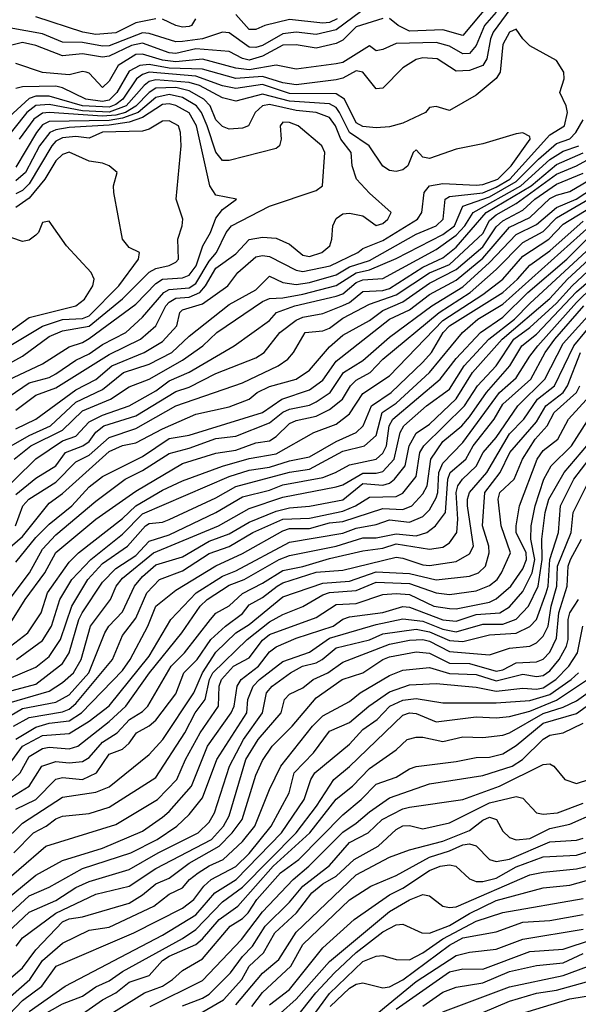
# Model space of a CAD drawing. Header units: metres. Extents: x -51132 to -49532, y -231222 to -229437.
# Tile 439 of 656: x -50240 to -50198, y -230481 to -230407. Entities that reach past the tile are written whole.
import ezdxf

# ---------------------------------------------------------------- set-up
doc = ezdxf.new("R2010")
doc.units = ezdxf.units.M
for name, color, linetype in [('CONTOUR_HALF', 8, 'Continuous'), ('CONTOUR_INDEX', 1, 'Continuous'), ('CONTOUR_INTER', 3, 'Continuous')]:
    doc.layers.add(name, color=color, linetype=linetype)

msp = doc.modelspace()

# ---------------------------------------------------------------- linework, layer by layer
at = {"layer": 'CONTOUR_HALF'}
for points, elevation in [([(-50214.08, -230406.233), (-50216.58, -230408.084), (-50218.08, -230408.422), (-50219.58, -230408.259), (-50220.58, -230408.364), (-50222.08, -230409.257), (-50222.58, -230409.398), (-50223.08, -230409.364), (-50224.58, -230408.29), (-50225.08, -230408.247), (-50226.58, -230408.74), (-50228.08, -230408.947), (-50228.58, -230408.968), (-50230.58, -230408.352), (-50231.08, -230408.303), (-50233.58, -230409.269), (-50234.08, -230409.302), (-50235.58, -230409.028), (-50237.08, -230408.999), (-50238.58, -230408.38), (-50241.08, -230407.915)], 39.5), ([(-50204.58, -230406.739), (-50205.469, -230407.759), (-50206.092, -230409.259), (-50206.58, -230409.848), (-50207.08, -230409.869), (-50208.08, -230409.289), (-50209.08, -230409.031), (-50212.08, -230409.092), (-50213.08, -230409.561), (-50213.58, -230409.66), (-50214.08, -230409.265), (-50216.08, -230410.526), (-50216.58, -230410.633), (-50219.58, -230411.019), (-50221.08, -230410.72), (-50223.08, -230411.071), (-50224.08, -230410.955), (-50226.58, -230410.283), (-50228.58, -230410.485), (-50229.58, -230410.347), (-50231.08, -230409.888), (-50231.58, -230409.933), (-50232.897, -230410.759), (-50233.58, -230411.921), (-50234.08, -230412.397), (-50235.08, -230411.33), (-50235.31, -230411.259), (-50235.58, -230411.192), (-50236.58, -230411.438), (-50238.58, -230411.269), (-50240.58, -230410.605)], 38.5), ([(-50240.92, -230439.259), (-50239.58, -230438.475), (-50237.972, -230437.759), (-50236.08, -230435.991), (-50234.08, -230435.042), (-50232.494, -230433.759), (-50230.58, -230433.137), (-50228.873, -230432.259), (-50227.58, -230431.024), (-50224.58, -230428.651), (-50222.58, -230427.553), (-50221.58, -230426.528), (-50220.58, -230427.017), (-50219.58, -230427.161), (-50218.58, -230427.001), (-50216.58, -230426.426), (-50215.58, -230425.847), (-50214.08, -230425.354), (-50210.58, -230423.387), (-50209.089, -230422.759), (-50208.548, -230422.259), (-50208.422, -230420.759), (-50208.08, -230420.565), (-50205.58, -230420.29), (-50204.58, -230419.872), (-50203.568, -230419.259), (-50200.58, -230415.954), (-50199.469, -230415.259), (-50199.247, -230414.259), (-50199.342, -230413.759), (-50199.832, -230412.759), (-50199.492, -230411.759), (-50199.509, -230411.259), (-50200.08, -230410.368), (-50202.08, -230409.277), (-50202.604, -230408.759), (-50203.08, -230408.03), (-50203.58, -230408.24), (-50204.08, -230409.175), (-50204.296, -230411.259), (-50204.58, -230411.718), (-50206.08, -230412.963), (-50208.08, -230414.124), (-50209.08, -230413.813), (-50209.58, -230413.898), (-50209.888, -230414.259), (-50211.58, -230415.079), (-50212.58, -230415.354), (-50213.58, -230415.423), (-50214.58, -230415.317), (-50215.08, -230415.035), (-50215.952, -230413.259), (-50216.58, -230412.86), (-50220.08, -230412.834), (-50222.08, -230412.179), (-50224.08, -230412.467), (-50225.08, -230412.282), (-50227.08, -230411.541), (-50230.58, -230411.257), (-50231.08, -230411.416), (-50231.525, -230411.759), (-50232.55, -230413.259), (-50233.08, -230413.683), (-50233.58, -230413.865), (-50235.58, -230413.766), (-50238.08, -230413.046), (-50239.08, -230413.055), (-50239.58, -230413.217), (-50241.08, -230414.584)], 37.5), ([(-50240.58, -230436.581), (-50239.08, -230435.449), (-50237.58, -230434.894), (-50233.58, -230432.399), (-50231.229, -230431.259), (-50230.08, -230430.257), (-50229.327, -230428.759), (-50229.08, -230428.493), (-50228.58, -230428.19), (-50227.58, -230428.098), (-50226.793, -230427.759), (-50226.351, -230427.259), (-50225.58, -230425.937), (-50224.08, -230424.867), (-50223.08, -230423.787), (-50222.08, -230423.613), (-50221.08, -230423.691), (-50220.08, -230424.148), (-50219.08, -230424.965), (-50218.58, -230425.057), (-50217.636, -230424.759), (-50217.047, -230424.259), (-50216.894, -230423.759), (-50216.835, -230422.759), (-50216.58, -230422.206), (-50216.08, -230421.861), (-50215.58, -230421.813), (-50214.58, -230422.011), (-50213.58, -230422.728), (-50213.08, -230422.589), (-50212.708, -230422.259), (-50212.464, -230421.759), (-50214.08, -230420.318), (-50215.042, -230419.259), (-50215.384, -230418.259), (-50215.444, -230417.259), (-50216.234, -230416.259), (-50216.634, -230415.259), (-50217.08, -230414.646), (-50218.08, -230414.271), (-50219.58, -230414.129), (-50221.58, -230413.669), (-50222.08, -230413.771), (-50222.631, -230414.259), (-50223.131, -230415.259), (-50223.58, -230415.452), (-50224.58, -230415.515), (-50225.08, -230415.31), (-50225.58, -230414.818), (-50226.009, -230413.759), (-50226.484, -230413.259), (-50227.58, -230412.645), (-50228.58, -230412.386), (-50230.08, -230412.456), (-50230.58, -230412.781), (-50231.58, -230413.802), (-50232.345, -230414.259), (-50233.08, -230414.475), (-50234.08, -230414.557), (-50238.08, -230414.261), (-50238.58, -230414.319), (-50239.213, -230414.759), (-50240.329, -230416.259)], 36.5), ([(-50241.58, -230434.531), (-50238.58, -230433.118), (-50236.58, -230431.835), (-50235.58, -230431.519), (-50235.08, -230431.22), (-50231.58, -230428.641), (-50230.08, -230427.077), (-50229.58, -230426.771), (-50228.08, -230426.65), (-50227.58, -230426.459), (-50227.068, -230425.759), (-50226.571, -230424.259), (-50225.994, -230423.259), (-50225.58, -230422.198), (-50225.08, -230421.538), (-50224.032, -230420.759), (-50225.58, -230420.472), (-50226.035, -230419.759), (-50227.027, -230415.259), (-50227.58, -230414.307), (-50228.58, -230413.738), (-50229.08, -230413.629), (-50229.58, -230413.68), (-50231.08, -230414.649), (-50232.08, -230414.983), (-50233.58, -230415.212), (-50236.58, -230415.388), (-50237.58, -230415.558), (-50238.03, -230415.759), (-50238.795, -230416.759), (-50239.838, -230418.759), (-50240.58, -230419.397)], 35.5), ([(-50242.172, -230443.259), (-50239.08, -230440.218), (-50237.08, -230438.878), (-50236.08, -230438.517), (-50235.08, -230437.447), (-50234.08, -230436.945), (-50232.08, -230436.257), (-50230.08, -230435.131), (-50229.08, -230434.372), (-50227.58, -230433.727), (-50224.218, -230431.759), (-50221.58, -230429.851), (-50221.042, -230429.259), (-50219.678, -230428.759), (-50216.58, -230428.045), (-50216.08, -230427.855), (-50215.08, -230427.009), (-50214.58, -230426.818), (-50213.08, -230426.7), (-50209.08, -230424.546), (-50207.58, -230423.474), (-50206.931, -230422.759), (-50206.307, -230421.759), (-50202.753, -230419.759), (-50200.58, -230417.794), (-50199.58, -230417.175), (-50198.392, -230416.759)], 38.5), ([(-50241.08, -230431.786), (-50238.58, -230430.285), (-50237.08, -230429.789), (-50235.58, -230429.697), (-50235.08, -230429.509), (-50232.865, -230427.259), (-50231.392, -230425.259), (-50231.305, -230424.759), (-50232.08, -230424.388), (-50232.581, -230423.759), (-50233.22, -230420.259), (-50233.248, -230419.759), (-50232.967, -230418.759), (-50233.584, -230418.259), (-50234.08, -230418.06), (-50235.08, -230417.914), (-50236.58, -230417.233), (-50237.08, -230417.408), (-50237.58, -230417.896), (-50238.404, -230419.259), (-50239.58, -230420.691), (-50240.58, -230421.379)], 34.5), ([(-50240.6, -230445.259), (-50240.036, -230443.759), (-50239.6, -230443.259), (-50237.58, -230441.97), (-50236.08, -230440.444), (-50235.08, -230439.94), (-50233.58, -230438.632), (-50231.58, -230437.957), (-50228.58, -230436.257), (-50223.58, -230434.522), (-50220.92, -230433.259), (-50220.189, -230432.759), (-50219.759, -230432.259), (-50218.902, -230430.759), (-50217.58, -230430.644), (-50217.08, -230430.434), (-50216.08, -230429.695), (-50214.08, -230428.627), (-50212.08, -230427.939), (-50209.58, -230426.276), (-50208.08, -230425.651), (-50205.58, -230423.336), (-50205.08, -230422.359), (-50204.58, -230421.943), (-50203.08, -230421.094), (-50200.08, -230418.889), (-50198.58, -230418.256), (-50196.759, -230417.259)], 39.5), ([(-50240.58, -230447.961), (-50239.08, -230446.119), (-50238.08, -230445.126), (-50236.381, -230443.759), (-50235.08, -230442.32), (-50234.08, -230441.541), (-50231.08, -230440.051), (-50229.08, -230438.71), (-50227.58, -230438.454), (-50222.092, -230436.759), (-50220.637, -230435.759), (-50218.58, -230435.057), (-50217.58, -230434.337), (-50216.58, -230432.91), (-50212.571, -230429.759), (-50211.08, -230429.061), (-50209.58, -230427.918), (-50207.58, -230426.829), (-50205.58, -230425.177), (-50203.58, -230422.869), (-50202.08, -230422.15), (-50200.58, -230420.723), (-50200.08, -230420.458), (-50199.08, -230420.189), (-50196.58, -230418.721)], 40.5), ([(-50241.08, -230452.689), (-50239.869, -230450.759), (-50238.396, -230448.759), (-50237.58, -230447.255), (-50234.568, -230444.759), (-50231.58, -230442.655), (-50228.08, -230440.567), (-50225.58, -230439.811), (-50224.08, -230439.568), (-50222.58, -230439.022), (-50221.58, -230438.871), (-50221.08, -230438.561), (-50220.08, -230437.58), (-50219.58, -230437.356), (-50218.08, -230437.039), (-50217.08, -230436.526), (-50216.097, -230435.759), (-50215.504, -230434.759), (-50215.08, -230434.342), (-50214.024, -230433.759), (-50213.075, -230432.759), (-50208.862, -230429.259), (-50206.533, -230427.759), (-50204.58, -230426.026), (-50202.58, -230424.008), (-50201.08, -230423.197), (-50200.08, -230422.174), (-50196.08, -230419.841)], 41.5), ([(-50240.516, -230455.259), (-50238.58, -230453.848), (-50237.907, -230452.759), (-50237.268, -230450.759), (-50236.38, -230449.259), (-50234.956, -230447.759), (-50232.58, -230445.879), (-50231.08, -230444.352), (-50224.58, -230441.56), (-50223.08, -230441.086), (-50221.58, -230440.848), (-50220.08, -230440.37), (-50218.58, -230440.085), (-50216.58, -230438.92), (-50215.08, -230438.264), (-50214.55, -230437.759), (-50213.932, -230436.259), (-50212.466, -230435.259), (-50210.08, -230432.97), (-50209.445, -230432.259), (-50208.55, -230430.759), (-50208.086, -230430.259), (-50204.08, -230427.764), (-50202.983, -230426.759), (-50202.08, -230425.706), (-50200.58, -230424.638), (-50198.08, -230422.419)], 42.5), ([(-50241.459, -230459.759), (-50240.08, -230458.929), (-50237.58, -230458.452), (-50236.58, -230457.902), (-50235.101, -230456.259), (-50233.899, -230453.259), (-50233.593, -230452.759), (-50232.58, -230451.692), (-50231.68, -230449.759), (-50231.08, -230449.039), (-50230.08, -230448.182), (-50228.08, -230447.578), (-50226.08, -230446.386), (-50224.58, -230445.844), (-50223.08, -230444.978), (-50221.08, -230444.139), (-50220.08, -230443.887), (-50218.58, -230443.782), (-50216.08, -230443.304), (-50214.58, -230442.084), (-50213.08, -230442.194), (-50212.58, -230442.051), (-50212.211, -230441.759), (-50211.401, -230440.759), (-50211.113, -230439.259), (-50210.58, -230438.305), (-50209.58, -230437.618), (-50207.58, -230435.741), (-50206.353, -230433.759), (-50204.141, -230431.259), (-50200.58, -230428.205), (-50199.25, -230426.759), (-50195.08, -230422.913)], 44.5), ([(-50241.58, -230457.791), (-50239.08, -230457.111), (-50237.08, -230455.56), (-50236.562, -230454.759), (-50235.854, -230452.259), (-50235.611, -230451.759), (-50234.08, -230449.459), (-50233.08, -230448.456), (-50231.58, -230447.468), (-50230.58, -230446.402), (-50229.08, -230445.925), (-50225.58, -230444.248), (-50223.58, -230443.073), (-50221.58, -230442.584), (-50220.58, -230442.187), (-50217.58, -230441.634), (-50216.617, -230441.259), (-50215.58, -230440.67), (-50213.58, -230440.252), (-50213.08, -230439.795), (-50212.804, -230439.259), (-50212.595, -230437.759), (-50212.341, -230437.259), (-50208.777, -230434.259), (-50207.58, -230432.699), (-50205.768, -230430.759), (-50204.08, -230429.603), (-50202.216, -230427.759), (-50199.291, -230425.259), (-50197.58, -230423.533)], 43.5), ([(-50240.58, -230461.248), (-50239.08, -230460.348), (-50238.08, -230460.04), (-50236.58, -230459.856), (-50235.642, -230459.259), (-50232.58, -230456.081), (-50232.009, -230455.259), (-50230.684, -230452.759), (-50230.082, -230451.259), (-50228.58, -230450.075), (-50225.58, -230448.252), (-50223.58, -230447.332), (-50220.58, -230445.616), (-50220.08, -230445.448), (-50218.58, -230445.436), (-50217.08, -230445.021), (-50216.08, -230444.916), (-50213.08, -230443.938), (-50211.58, -230444.03), (-50210.894, -230443.759), (-50210.08, -230442.86), (-50209.768, -230442.259), (-50209.49, -230440.259), (-50208.58, -230438.931), (-50207.152, -230437.759), (-50206.58, -230437.087), (-50205.314, -230435.259), (-50203.564, -230433.259), (-50202.675, -230431.759), (-50201.58, -230430.876), (-50198.58, -230427.718), (-50197.477, -230426.759)], 45.5), ([(-50244.08, -230467.366), (-50240.249, -230463.759), (-50239.58, -230462.535), (-50238.58, -230461.928), (-50238.08, -230461.839), (-50236.58, -230461.951), (-50235.932, -230461.759), (-50233.58, -230459.917), (-50232.337, -230458.759), (-50230.557, -230456.259), (-50228.13, -230453.259), (-50226.763, -230451.259), (-50226.233, -230450.759), (-50224.58, -230449.685), (-50223.465, -230449.259), (-50220.835, -230447.759), (-50220.08, -230447.461), (-50216.58, -230446.782), (-50214.58, -230446.143), (-50213.58, -230446.157), (-50212.08, -230445.85), (-50210.58, -230445.985), (-50209.792, -230445.759), (-50209.122, -230445.259), (-50208.378, -230444.259), (-50208.213, -230441.759), (-50208.027, -230441.259), (-50206.857, -230440.259), (-50206.317, -230439.259), (-50204.735, -230437.259), (-50204.08, -230436.117), (-50202.005, -230434.259), (-50200.908, -230432.259), (-50200.194, -230431.259), (-50198.011, -230428.759)], 46.5), ([(-50240.58, -230466.477), (-50239.08, -230465.755), (-50237.58, -230464.232), (-50237.08, -230464.117), (-50235.58, -230464.251), (-50234.522, -230463.759), (-50233.58, -230462.367), (-50232.58, -230461.987), (-50232.08, -230461.537), (-50231.519, -230460.759), (-50230.58, -230460.242), (-50230.08, -230459.803), (-50228.58, -230457.845), (-50227.992, -230456.259), (-50226.984, -230455.259), (-50225.964, -230453.759), (-50224.874, -230452.759), (-50223.58, -230451.83), (-50223.08, -230451.163), (-50222.08, -230450.617), (-50220.984, -230449.759), (-50220.58, -230449.52), (-50218.08, -230448.73), (-50216.08, -230448.558), (-50212.08, -230447.605), (-50211.58, -230447.664), (-50210.08, -230448.173), (-50209.58, -230448.211), (-50207.58, -230447.928), (-50206.58, -230447.351), (-50206.298, -230446.759), (-50206.725, -230443.759), (-50206.744, -230443.259), (-50206.588, -230442.759), (-50205.292, -230441.259), (-50203.58, -230438.359), (-50202.523, -230437.259), (-50201.504, -230435.759), (-50200.218, -230434.759), (-50198.781, -230431.759), (-50197.114, -230429.759)], 47.5), ([(-50240.709, -230469.759), (-50239.233, -230468.259), (-50238.304, -230467.759), (-50237.58, -230467.197), (-50237.08, -230467.007), (-50235.08, -230466.813), (-50233.58, -230466.331), (-50230.08, -230464.103), (-50227.907, -230460.759), (-50227.132, -230459.259), (-50226.381, -230458.259), (-50226.054, -230456.759), (-50225.809, -230456.259), (-50223.23, -230453.759), (-50221.58, -230452.432), (-50220.58, -230451.885), (-50219.08, -230451.304), (-50217.58, -230450.422), (-50217.08, -230450.248), (-50215.08, -230450.1), (-50213.58, -230449.465), (-50211.08, -230449.569), (-50209.08, -230450.265), (-50208.08, -230450.394), (-50206.08, -230450.124), (-50205.08, -230449.718), (-50204.527, -230449.259), (-50204.187, -230448.759), (-50203.513, -230447.259), (-50204.212, -230445.259), (-50204.438, -230443.259), (-50204.314, -230442.759), (-50203.237, -230441.759), (-50202.617, -230440.259), (-50201.671, -230438.759), (-50200.77, -230437.759), (-50200.235, -230436.759), (-50198.577, -230435.259), (-50198.316, -230434.759)], 48.5), ([(-50241.08, -230473.087), (-50239.08, -230471.425), (-50237.08, -230470.317), (-50234.08, -230469.403), (-50231.08, -230468.134), (-50229.58, -230467.079), (-50229.08, -230466.667), (-50227.401, -230464.759), (-50226.212, -230461.759), (-50224.44, -230459.259), (-50224.221, -230458.759), (-50223.998, -230457.259), (-50223.682, -230456.759), (-50222.387, -230455.759), (-50221.58, -230454.685), (-50221.08, -230454.322), (-50219.58, -230453.672), (-50216.788, -230452.759), (-50216.08, -230452.249), (-50215.58, -230452.067), (-50213.08, -230451.733), (-50211.58, -230451.297), (-50211.08, -230451.338), (-50208.58, -230452.293), (-50207.58, -230452.399), (-50206.08, -230451.895), (-50204.304, -230451.759), (-50203.58, -230451.326), (-50202.58, -230450.173), (-50201.892, -230448.759), (-50201.693, -230447.759), (-50201.985, -230446.259), (-50201.979, -230445.259), (-50201.667, -230443.759), (-50201.017, -230441.759), (-50200.479, -230440.759), (-50198.954, -230439.259), (-50197.345, -230436.759)], 49.5), ([(-50241.211, -230475.759), (-50239.58, -230474.2), (-50237.58, -230473.339), (-50236.08, -230472.365), (-50235.08, -230471.896), (-50232.08, -230471.016), (-50229.919, -230469.759), (-50226.906, -230468.259), (-50226.08, -230467.452), (-50225.677, -230466.759), (-50224.558, -230463.259), (-50223.513, -230461.259), (-50222.102, -230459.259), (-50221.784, -230457.759), (-50221.369, -230457.259), (-50220, -230456.259), (-50219.095, -230455.759), (-50218.08, -230455.515), (-50217.615, -230455.259), (-50216.58, -230454.38), (-50214.08, -230453.779), (-50213.08, -230453.332), (-50210.58, -230452.98), (-50209.58, -230453.183), (-50208.08, -230453.847), (-50207.08, -230453.921), (-50205.08, -230453.406), (-50203.08, -230453.299), (-50202.08, -230452.793), (-50201.571, -230452.259), (-50200.844, -230450.259), (-50200.702, -230449.759), (-50200.559, -230447.759), (-50199.913, -230445.759), (-50199.766, -230443.759), (-50198.76, -230441.759), (-50197.627, -230440.259)], 50.5), ([(-50241.656, -230479.759), (-50240.08, -230478.381), (-50239.08, -230477.035), (-50237.08, -230474.933), (-50236.58, -230474.691), (-50235.58, -230474.542), (-50232.08, -230473.517), (-50231.08, -230472.901), (-50230.08, -230472.069), (-50229.08, -230471.654), (-50227.58, -230470.531), (-50225.342, -230469.259), (-50224.353, -230468.259), (-50223.626, -230467.259), (-50222.58, -230463.922), (-50222.08, -230462.83), (-50221.371, -230461.759), (-50219.881, -230460.259), (-50218.08, -230458.138), (-50216.116, -230456.759), (-50214.565, -230456.259), (-50213.08, -230455.269), (-50212.58, -230455.073), (-50210.58, -230454.682), (-50209.58, -230454.788), (-50208.08, -230455.539), (-50206.58, -230455.554), (-50204.58, -230456.128), (-50204.08, -230456.03), (-50203.08, -230455.519), (-50201.58, -230455.45), (-50201.08, -230455.25), (-50200.58, -230454.704), (-50200.08, -230453.678), (-50199.892, -230451.759), (-50199.271, -230449.759), (-50199.188, -230448.259), (-50199.03, -230447.759), (-50198.195, -230446.259)], 51.5), ([(-50241.08, -230481.875), (-50240.08, -230480.818), (-50238.617, -230479.759), (-50237.537, -230478.259), (-50231.721, -230475.759), (-50228.08, -230473.894), (-50227.224, -230473.259), (-50226.478, -230472.259), (-50225.943, -230471.759), (-50224.08, -230470.787), (-50223.08, -230469.814), (-50221.439, -230467.759), (-50220.094, -230465.259), (-50219.709, -230463.759), (-50218.271, -230462.259), (-50217.08, -230460.63), (-50215.58, -230459.976), (-50214.139, -230458.759), (-50212.58, -230457.681), (-50211.08, -230457.175), (-50209.08, -230457.06), (-50206.08, -230457.351), (-50204.58, -230457.632), (-50202.58, -230457.404), (-50201.58, -230457.48), (-50201.08, -230457.393), (-50200.114, -230456.759), (-50199.135, -230455.759), (-50198.507, -230454.759), (-50198.091, -230452.759)], 52.5), ([(-50238.58, -230481.915), (-50237.08, -230481.08), (-50235.58, -230480.486), (-50234.58, -230479.795), (-50233.58, -230479.34), (-50232.58, -230478.64), (-50228.08, -230476.175), (-50227.08, -230475.509), (-50225.08, -230473.421), (-50223.58, -230472.321), (-50219.575, -230468.259), (-50218.041, -230466.259), (-50216.746, -230464.259), (-50215.58, -230463.287), (-50211.58, -230459.442), (-50211.08, -230459.266), (-50210.58, -230459.316), (-50209.08, -230459.925), (-50206.08, -230459.563), (-50204.58, -230459.649), (-50203.58, -230459.541), (-50202.08, -230459.132), (-50200.08, -230458.304), (-50197.747, -230456.759)], 53.5), ([(-50234.965, -230482.759), (-50230.934, -230480.259), (-50229.58, -230479.745), (-50228.825, -230479.259), (-50228.08, -230478.566), (-50226.58, -230477.699), (-50224.508, -230475.259), (-50223.58, -230474.673), (-50223.16, -230474.259), (-50222.519, -230473.259), (-50220.753, -230471.259), (-50219.38, -230470.259), (-50216.08, -230466.911), (-50214.705, -230465.759), (-50213.58, -230464.618), (-50212.08, -230464.096), (-50211.08, -230463.456), (-50210.58, -230463.284), (-50207.58, -230462.916), (-50206.08, -230462.6), (-50205.08, -230462.584), (-50204.08, -230462.325), (-50203.08, -230461.706), (-50201.08, -230460.044), (-50198.58, -230459.308), (-50196.58, -230457.863)], 54.5), ([(-50228.08, -230481.23), (-50226.58, -230480.651), (-50226.08, -230480.336), (-50224.482, -230478.759), (-50223.58, -230477.526), (-50222.83, -230476.759), (-50221.898, -230475.259), (-50220.08, -230473.449), (-50219.083, -230472.259), (-50217.08, -230470.708), (-50215.58, -230468.978), (-50214.189, -230468.259), (-50213.119, -230467.259), (-50211.58, -230466.464), (-50211.08, -230466.335), (-50207.08, -230465.764), (-50204.339, -230464.759), (-50201.08, -230463.133), (-50200.58, -230463.088), (-50200.274, -230463.259), (-50199.456, -230464.259), (-50198.58, -230464.568), (-50197.58, -230464.245)], 55.5), ([(-50224.08, -230481.154), (-50222.08, -230478.768), (-50220.86, -230477.759), (-50219.58, -230475.71), (-50215.08, -230471.406), (-50212.58, -230470.068), (-50211.08, -230469.537), (-50208.58, -230468.882), (-50206.58, -230468.07), (-50205.58, -230467.307), (-50205.08, -230467.081), (-50204.571, -230467.259), (-50204.08, -230468.122), (-50203.58, -230468.593), (-50203.08, -230468.788), (-50202.08, -230468.672), (-50200.58, -230467.929), (-50199.08, -230467.614), (-50197.143, -230466.759)], 56.5), ([(-50221.58, -230481.136), (-50220.08, -230479.996), (-50217.58, -230476.885), (-50215.221, -230474.759), (-50212.58, -230472.897), (-50211.58, -230472.405), (-50209.58, -230471.079), (-50208.791, -230470.759), (-50208.08, -230470.653), (-50207.608, -230470.759), (-50206.58, -230471.712), (-50206.08, -230471.894), (-50205.58, -230471.911), (-50204.58, -230471.644), (-50203.08, -230470.798), (-50201.08, -230470.057), (-50198.58, -230469.94), (-50196.08, -230469.163)], 57.5), ([(-50220.092, -230482.759), (-50218.104, -230480.259), (-50216.71, -230478.759), (-50215.08, -230477.222), (-50213.08, -230475.686), (-50212.08, -230475.14), (-50211.58, -230475.089), (-50210.168, -230475.759), (-50209.58, -230475.775), (-50208.08, -230475.201), (-50206.58, -230474.297), (-50204.58, -230473.315), (-50201.08, -230472.373), (-50199.08, -230472.178), (-50196.58, -230471.484)], 58.5), ([(-50217.024, -230481.259), (-50215.58, -230479.903), (-50215.08, -230479.598), (-50214.58, -230479.495), (-50213.08, -230479.88), (-50212.58, -230479.807), (-50211.58, -230479.268), (-50208.08, -230476.668), (-50207.08, -230476.122), (-50204.58, -230475.668), (-50202.58, -230474.963), (-50200.58, -230474.829), (-50198.08, -230474.381)], 59.5), ([(-50212.08, -230481.48), (-50208.08, -230478.68), (-50207.08, -230478.44), (-50205.58, -230478.463), (-50202.08, -230477.155), (-50199.58, -230476.982), (-50197.37, -230476.259)], 60.5), ([(-50208.58, -230481.66), (-50203.58, -230479.805), (-50199.58, -230478.947), (-50197.08, -230478.02)], 61.5), ([(-50203.58, -230482.06), (-50199.08, -230480.694), (-50197.08, -230480.38)], 62.5)]:
    msp.add_lwpolyline(points, dxfattribs=dict(at, elevation=elevation))
at = {"layer": 'CONTOUR_INDEX'}
for points, elevation in [([(-50216.494, -230407.259), (-50217.08, -230407.519), (-50217.58, -230407.574), (-50220.08, -230407.307), (-50221.928, -230407.759), (-50222.58, -230408.049), (-50223.08, -230408.045), (-50224.08, -230406.932)], 40), ([(-50230.08, -230407.25), (-50231.58, -230407.542), (-50233.08, -230408.296), (-50234.58, -230408.432), (-50235.562, -230408.259), (-50239.08, -230407.105)], 40), ([(-50227.101, -230407.259), (-50227.416, -230407.759), (-50227.58, -230407.825), (-50228.08, -230407.873), (-50228.58, -230407.759), (-50229.58, -230407.283)], 40), ([(-50242.08, -230433.626), (-50240.08, -230432.527), (-50238.08, -230431.061), (-50237.08, -230430.645), (-50235.08, -230430.294), (-50232.58, -230428.239), (-50230.58, -230426.249), (-50230.08, -230425.964), (-50229.08, -230425.74), (-50228.58, -230425.479), (-50228.386, -230425.259), (-50228.432, -230423.759), (-50228.097, -230422.759), (-50228.059, -230422.259), (-50228.566, -230420.759), (-50228.185, -230416.759), (-50228.223, -230415.759), (-50228.394, -230415.259), (-50229.08, -230414.895), (-50229.58, -230414.932), (-50230.58, -230415.519), (-50231.08, -230415.664), (-50234.08, -230415.736), (-50235.08, -230416.205), (-50236.08, -230416.066), (-50237.08, -230416.169), (-50237.58, -230416.423), (-50237.878, -230416.759), (-50239.58, -230419.618), (-50240.08, -230420.119), (-50240.58, -230420.358)], 35), ([(-50244.58, -230449.947), (-50240.08, -230446.054), (-50238.08, -230443.552), (-50237.08, -230442.824), (-50233.58, -230439.688), (-50232.58, -230439.238), (-50231.58, -230439.037), (-50229.58, -230437.976), (-50227.08, -230436.888), (-50224.58, -230436.324), (-50223.093, -230435.759), (-50222.481, -230435.259), (-50221.58, -230434.803), (-50219.58, -230434.252), (-50218.58, -230433.592), (-50217.08, -230431.836), (-50216.08, -230430.963), (-50214.08, -230429.858), (-50213.08, -230429.113), (-50211.58, -230428.459), (-50209.58, -230427.057), (-50207.58, -230426.049), (-50205.58, -230424.348), (-50204.58, -230422.84), (-50204.08, -230422.381), (-50202.58, -230421.592), (-50201.687, -230420.759), (-50200.08, -230419.633), (-50198.08, -230418.806)], 40), ([(-50240.752, -230460.259), (-50239.58, -230459.613), (-50237.08, -230459.177), (-50236.58, -230458.978), (-50236.08, -230458.57), (-50233.337, -230455.259), (-50232.58, -230453.455), (-50231.58, -230452.174), (-50230.766, -230450.259), (-50229.814, -230449.259), (-50228.08, -230448.622), (-50226.08, -230447.326), (-50224.58, -230446.789), (-50222.814, -230445.759), (-50220.58, -230444.76), (-50218.58, -230444.661), (-50216.08, -230444.143), (-50215.129, -230443.759), (-50214.08, -230443.091), (-50212.08, -230443.04), (-50211.58, -230442.808), (-50210.58, -230441.56), (-50210.304, -230439.759), (-50210.002, -230439.259), (-50206.97, -230436.259), (-50205.988, -230434.759), (-50204.58, -230433.251), (-50203.262, -230431.259), (-50202.08, -230430.377), (-50200.08, -230428.569), (-50198.909, -230427.259), (-50196.58, -230425.077)], 45), ([(-50241.58, -230474.847), (-50239.58, -230472.969), (-50238.08, -230472.327), (-50235.58, -230470.941), (-50231.961, -230469.759), (-50229.988, -230468.759), (-50228.52, -230467.759), (-50227.58, -230466.881), (-50226.58, -230465.642), (-50225.515, -230462.759), (-50223.277, -230459.259), (-50223.201, -230458.259), (-50222.796, -230457.259), (-50222.323, -230456.759), (-50220.58, -230455.41), (-50218.58, -230454.713), (-50217.08, -230453.669), (-50213.58, -230452.64), (-50211.58, -230452.212), (-50210.08, -230452.387), (-50208.58, -230452.991), (-50207.58, -230453.188), (-50205.58, -230452.621), (-50204.08, -230452.615), (-50203.08, -230452.252), (-50202.178, -230451.259), (-50201.435, -230449.759), (-50201.153, -230447.759), (-50201.158, -230446.259), (-50200.915, -230444.259), (-50200.646, -230443.259), (-50199.503, -230441.259), (-50196.96, -230438.259)], 50), ([(-50230.505, -230481.259), (-50226.58, -230479.315), (-50223.662, -230476.259), (-50222.08, -230474.174), (-50219.802, -230471.759), (-50218.614, -230470.759), (-50216.08, -230468.2), (-50215.08, -230467.538), (-50214.08, -230466.671), (-50212.58, -230465.644), (-50209.58, -230464.587), (-50205.58, -230463.947), (-50203.387, -230463.259), (-50202.617, -230462.759), (-50201.08, -230461.226), (-50200.58, -230460.944), (-50199.58, -230460.755), (-50198.08, -230460.048)], 55), ([(-50214.08, -230482.271), (-50210.58, -230479.405), (-50207.58, -230477.458), (-50206.58, -230477.194), (-50204.58, -230476.966), (-50202.58, -230476.231), (-50198.08, -230475.476)], 60)]:
    msp.add_lwpolyline(points, dxfattribs=dict(at, elevation=elevation))
at = {"layer": 'CONTOUR_INTER'}
for points, elevation in [([(-50203.965, -230404.759), (-50207.08, -230408.506), (-50208.58, -230408.08), (-50211.08, -230408.171), (-50211.933, -230407.759), (-50212.58, -230407.217)], 39), ([(-50202.58, -230405.213), (-50204.815, -230408.259), (-50205.025, -230408.759), (-50205.287, -230410.259), (-50205.598, -230410.759), (-50206.58, -230411.119), (-50207.58, -230411.167), (-50209.015, -230410.259), (-50210.08, -230410.164), (-50210.58, -230410.303), (-50211.58, -230410.914), (-50213.08, -230412.449), (-50213.58, -230412.502), (-50214.567, -230411.259), (-50215.08, -230411.155), (-50216.08, -230411.689), (-50216.58, -230411.82), (-50219.58, -230412.196), (-50220.58, -230412.055), (-50222.08, -230411.573), (-50224.08, -230411.727), (-50226.58, -230411.024), (-50229.08, -230410.952), (-50230.58, -230410.674), (-50231.283, -230410.759), (-50232.08, -230411.167), (-50232.997, -230412.759), (-50233.58, -230413.347), (-50234.08, -230413.457), (-50235.331, -230413.259), (-50237.08, -230412.419), (-50237.58, -230412.298), (-50240.08, -230412.335), (-50240.58, -230412.477)], 38), ([(-50213.08, -230407.236), (-50215.08, -230407.854), (-50216.08, -230408.858), (-50216.58, -230409.09), (-50218.08, -230409.445), (-50219.58, -230409.204), (-50220.58, -230409.226), (-50222.08, -230410.041), (-50223.08, -230410.347), (-50223.58, -230410.229), (-50224.58, -230409.687), (-50227.08, -230409.495), (-50228.58, -230409.849), (-50229.08, -230409.81), (-50231.08, -230409.079), (-50231.91, -230409.259), (-50233.58, -230410.058), (-50234.08, -230410.129), (-50235.58, -230409.873), (-50237.08, -230410.025), (-50239.08, -230409.237), (-50240.08, -230409.026), (-50241.58, -230409.391)], 39), ([(-50240.58, -230437.978), (-50239.069, -230437.259), (-50236.08, -230435.052), (-50234.58, -230434.287), (-50233.373, -230433.259), (-50230.964, -230432.259), (-50229.58, -230431.426), (-50228.511, -230430.259), (-50228.292, -230429.259), (-50228.08, -230429.057), (-50226.58, -230428.611), (-50224.689, -230427.259), (-50223.942, -230426.259), (-50222.58, -230425.083), (-50222.08, -230424.982), (-50221.58, -230425.071), (-50219.58, -230426.08), (-50219.08, -230426.188), (-50217.022, -230425.759), (-50214.963, -230424.759), (-50214.58, -230424.458), (-50213.08, -230423.855), (-50210.48, -230422.259), (-50210.152, -230421.759), (-50209.986, -230420.259), (-50209.58, -230419.757), (-50208.58, -230419.599), (-50206.08, -230419.723), (-50205.58, -230419.674), (-50204.477, -230419.259), (-50203.457, -230418.259), (-50202.053, -230416.259), (-50202.08, -230416.062), (-50202.58, -230415.792), (-50203.08, -230415.878), (-50205.58, -230416.624), (-50207.58, -230417.023), (-50209.58, -230417.722), (-50210.08, -230417.611), (-50210.58, -230417.065), (-50210.803, -230417.259), (-50211.203, -230418.259), (-50211.58, -230418.579), (-50212.08, -230418.703), (-50212.58, -230418.619), (-50213.08, -230418.299), (-50214.108, -230416.759), (-50215.58, -230415.776), (-50216.313, -230414.259), (-50216.58, -230413.892), (-50217.08, -230413.623), (-50220.08, -230413.422), (-50222.08, -230412.892), (-50224.08, -230413.41), (-50225.08, -230413.167), (-50226.82, -230412.259), (-50227.58, -230412.01), (-50230.08, -230411.831), (-50230.58, -230411.955), (-50230.955, -230412.259), (-50232.311, -230413.759), (-50233.58, -230414.235), (-50235.58, -230414.141), (-50238.08, -230413.66), (-50239.08, -230413.734), (-50239.75, -230414.259), (-50241.58, -230416.597)], 37), ([(-50241.08, -230435.544), (-50239.58, -230434.534), (-50238.08, -230434.121), (-50237.58, -230433.857), (-50236.08, -230432.828), (-50235.08, -230432.369), (-50234.08, -230431.652), (-50232.333, -230430.759), (-50231.08, -230429.608), (-50229.477, -230427.759), (-50229.08, -230427.528), (-50227.58, -230427.404), (-50227.08, -230427.076), (-50226.08, -230425.424), (-50225.533, -230424.759), (-50224.814, -230423.259), (-50224.426, -230422.759), (-50221.58, -230421.294), (-50218.08, -230420.124), (-50217.587, -230419.759), (-50217.421, -230417.259), (-50217.65, -230416.759), (-50219.43, -230415.259), (-50220.08, -230415.009), (-50220.58, -230414.997), (-50220.778, -230415.259), (-50220.682, -230416.259), (-50220.816, -230416.759), (-50221.08, -230416.963), (-50224.58, -230417.879), (-50225.08, -230417.861), (-50225.58, -230417.241), (-50226.237, -230415.259), (-50226.67, -230414.259), (-50227.041, -230413.759), (-50228.08, -230413.158), (-50229.08, -230412.912), (-50230.08, -230413.151), (-50231.405, -230414.259), (-50232.58, -230414.695), (-50233.58, -230414.873), (-50238.08, -230414.947), (-50238.58, -230415.197), (-50239.024, -230415.759), (-50240.58, -230418.378)], 36), ([(-50240.682, -230440.259), (-50239.437, -230439.259), (-50237.08, -230438.072), (-50235.58, -230436.62), (-50233.477, -230435.759), (-50232.08, -230434.84), (-50230.58, -230434.267), (-50228.08, -230432.831), (-50226.561, -230431.759), (-50225.506, -230430.759), (-50222.08, -230428.424), (-50221.58, -230428.215), (-50220.58, -230428.163), (-50219.08, -230427.881), (-50216.58, -230427.243), (-50215.08, -230426.286), (-50214.08, -230426.06), (-50212.08, -230425.205), (-50208.58, -230423.402), (-50207.707, -230422.759), (-50207.08, -230421.294), (-50205.08, -230420.579), (-50203.08, -230419.447), (-50201.43, -230417.759), (-50200.08, -230416.585), (-50199.08, -230416.252), (-50198.628, -230415.759), (-50198.08, -230414.812)], 38), ([(-50240.58, -230442.89), (-50239.08, -230441.684), (-50237.58, -230440.743), (-50236.848, -230439.759), (-50235.543, -230439.259), (-50235.08, -230438.926), (-50234.58, -230438.224), (-50233.978, -230437.759), (-50231.58, -230437.014), (-50228.58, -230435.172), (-50227.58, -230434.853), (-50225.58, -230433.839), (-50222.58, -230432.662), (-50221.977, -230432.259), (-50220.789, -230430.759), (-50219.58, -230429.83), (-50219.08, -230429.602), (-50217.58, -230429.333), (-50216.08, -230428.731), (-50215.58, -230428.499), (-50214.58, -230427.677), (-50213.08, -230427.612), (-50212.58, -230427.455), (-50210.08, -230425.872), (-50208.58, -230425.169), (-50207.58, -230424.356), (-50205.346, -230421.759), (-50201.968, -230419.759), (-50200.08, -230418.179), (-50198.08, -230417.286)], 39), ([(-50241.58, -230451.49), (-50239.537, -230448.759), (-50238.58, -230446.995), (-50237.58, -230445.922), (-50234.58, -230443.409), (-50232.373, -230441.759), (-50231.08, -230441.113), (-50229.08, -230439.821), (-50227.58, -230439.435), (-50225.58, -230438.712), (-50224.08, -230438.52), (-50221.58, -230437.526), (-50220.58, -230436.739), (-50220.08, -230436.507), (-50218.58, -230436.215), (-50218.08, -230435.963), (-50217.019, -230435.259), (-50216.028, -230433.759), (-50214.58, -230432.845), (-50212.58, -230431.096), (-50209.413, -230428.759), (-50207.08, -230427.333), (-50205.08, -230425.512), (-50203.08, -230423.415), (-50201.58, -230422.661), (-50200.08, -230421.39), (-50198.59, -230420.759), (-50196.58, -230419.434)], 41), ([(-50240.976, -230454.259), (-50239.675, -230453.259), (-50238.666, -230451.759), (-50238.204, -230450.259), (-50236.58, -230447.977), (-50235.878, -230447.259), (-50232.58, -230444.697), (-50231.58, -230443.737), (-50229.58, -230442.57), (-50228.08, -230441.866), (-50225.08, -230440.78), (-50223.08, -230440.204), (-50221.08, -230439.859), (-50218.238, -230438.259), (-50216.58, -230437.627), (-50215.58, -230436.843), (-50214.58, -230435.337), (-50212.58, -230434.011), (-50208.58, -230429.86), (-50205.58, -230427.915), (-50204.08, -230426.772), (-50202.58, -230425.028), (-50200.636, -230423.759), (-50199.58, -230422.633), (-50195.675, -230420.259)], 42), ([(-50243.217, -230432.259), (-50239.58, -230429.639), (-50236.08, -230428.755), (-50235.433, -230428.259), (-50234.81, -230427.259), (-50234.689, -230426.759), (-50234.919, -230426.259), (-50236.768, -230424.259), (-50238.08, -230422.419), (-50238.58, -230422.516), (-50238.869, -230423.259), (-50239.08, -230423.47), (-50239.58, -230423.843), (-50240.08, -230423.945), (-50241.58, -230423.416)], 34), ([(-50243.08, -230457.527), (-50239.08, -230455.838), (-50238.08, -230455.028), (-50237.225, -230453.759), (-50236.379, -230451.259), (-50235.171, -230449.259), (-50234.08, -230448.081), (-50232.21, -230446.759), (-50230.851, -230445.259), (-50230.58, -230445.076), (-50229.58, -230444.969), (-50229.08, -230444.78), (-50225.58, -230443.138), (-50224.08, -230442.303), (-50220.08, -230441.214), (-50218.58, -230441.013), (-50216.08, -230439.662), (-50214.452, -230439.259), (-50213.58, -230438.471), (-50213.117, -230436.759), (-50212.08, -230436.064), (-50209.58, -230433.755), (-50207.111, -230430.759), (-50205.962, -230429.759), (-50204.08, -230428.642), (-50197.58, -230422.789)], 43), ([(-50241.08, -230458.514), (-50238.08, -230457.636), (-50237.08, -230456.99), (-50236.253, -230456.259), (-50235.67, -230455.259), (-50234.964, -230452.759), (-50233.484, -230450.759), (-50233.041, -230449.759), (-50232.58, -230449.167), (-50230.249, -230447.259), (-50225.394, -230445.259), (-50223.08, -230443.96), (-50220.58, -230443.11), (-50216.58, -230442.322), (-50216.08, -230442.164), (-50214.58, -230441.307), (-50213.58, -230441.305), (-50213.08, -230441.164), (-50212.227, -230440.259), (-50211.772, -230438.259), (-50211.508, -230437.759), (-50209.796, -230436.259), (-50208.08, -230435.008), (-50206.991, -230433.259), (-50205.128, -230431.259), (-50203.216, -230429.759), (-50202.08, -230428.576), (-50196.856, -230423.759)], 44), ([(-50241.08, -230463.124), (-50240.072, -230461.759), (-50238.58, -230460.969), (-50236.58, -230460.8), (-50235.08, -230459.898), (-50233.58, -230458.749), (-50230.58, -230455.021), (-50228.964, -230452.259), (-50227.071, -230450.259), (-50225.08, -230449.014), (-50224.08, -230448.613), (-50220.08, -230446.475), (-50216.08, -230445.807), (-50215.08, -230445.43), (-50213.58, -230445.141), (-50212.58, -230444.809), (-50211.08, -230444.968), (-50210.08, -230444.556), (-50209.58, -230444.052), (-50209.08, -230443.153), (-50208.956, -230442.759), (-50208.878, -230441.259), (-50208.58, -230440.548), (-50207.08, -230439), (-50204.346, -230435.259), (-50203.08, -230434.168), (-50202.08, -230432.533), (-50201.459, -230431.759), (-50198.58, -230428.5), (-50196.08, -230426.067)], 46), ([(-50241.191, -230465.759), (-50239.573, -230464.759), (-50238.633, -230463.259), (-50237.58, -230462.916), (-50236.58, -230463.001), (-50235.58, -230462.904), (-50235.08, -230462.615), (-50234.08, -230461.457), (-50232.986, -230460.759), (-50232.066, -230459.759), (-50231.08, -230459.158), (-50230.677, -230458.759), (-50228.927, -230455.759), (-50227.933, -230454.759), (-50225.997, -230452.259), (-50225.58, -230451.796), (-50224.58, -230451.241), (-50223.58, -230450.307), (-50222.08, -230449.556), (-50220.58, -230448.586), (-50219.08, -230448.285), (-50217.08, -230447.684), (-50214.58, -230447.126), (-50213.08, -230446.923), (-50212.08, -230446.609), (-50209.58, -230447.008), (-50208.58, -230446.848), (-50208.08, -230446.532), (-50207.539, -230445.759), (-50207.45, -230444.759), (-50207.581, -230442.759), (-50207.456, -230442.259), (-50207.117, -230441.759), (-50206.08, -230440.769), (-50205.565, -230439.759), (-50204.58, -230438.622), (-50202.972, -230436.259), (-50200.936, -230434.259), (-50199.58, -230431.572), (-50196.133, -230427.759)], 47), ([(-50241.58, -230469.019), (-50240.08, -230467.527), (-50237.08, -230465.581), (-50234.58, -230465.219), (-50233.58, -230464.814), (-50230.58, -230462.391), (-50229.558, -230461.259), (-50227.234, -230457.759), (-50226.596, -230456.259), (-50225.58, -230454.718), (-50224.09, -230453.259), (-50223.08, -230452.644), (-50220.58, -230450.58), (-50217.58, -230449.548), (-50215.58, -230449.394), (-50213.58, -230448.701), (-50211.08, -230448.813), (-50209.08, -230449.307), (-50206.58, -230449.016), (-50205.904, -230448.759), (-50205.399, -230448.259), (-50205.115, -230447.259), (-50205.148, -230446.759), (-50205.604, -230445.259), (-50205.443, -230442.759), (-50204.292, -230441.259), (-50203.572, -230439.759), (-50201.58, -230437.452), (-50200.877, -230436.259), (-50199.564, -230435.259), (-50199.256, -230434.759), (-50198.279, -230432.259)], 48), ([(-50242.381, -230472.759), (-50238.312, -230469.259), (-50233.08, -230467.642), (-50229.961, -230465.759), (-50228.5, -230464.259), (-50227.852, -230462.759), (-50226.758, -230460.759), (-50225.383, -230458.759), (-50225.334, -230457.259), (-50225.162, -230456.759), (-50224.271, -230455.759), (-50223.08, -230455.15), (-50222.08, -230453.814), (-50221.58, -230453.404), (-50218.08, -230452.112), (-50216.58, -230451.155), (-50215.08, -230451.059), (-50213.08, -230450.386), (-50212.08, -230450.307), (-50211.08, -230450.399), (-50209.252, -230451.259), (-50208.08, -230451.453), (-50207.58, -230451.459), (-50205.08, -230450.967), (-50204.58, -230450.73), (-50203.487, -230449.759), (-50202.58, -230448.468), (-50202.311, -230447.759), (-50202.342, -230447.259), (-50203.083, -230445.759), (-50203.1, -230445.259), (-50202.843, -230443.759), (-50201.515, -230440.259), (-50201.08, -230439.606), (-50199.964, -230438.759), (-50199.18, -230437.259), (-50197.58, -230435.511)], 49), ([(-50240.552, -230476.759), (-50240.08, -230476.129), (-50237.58, -230474.288), (-50234.58, -230472.852), (-50232.08, -230472.244), (-50230.08, -230470.941), (-50225.91, -230468.759), (-50225.001, -230467.759), (-50224.58, -230466.99), (-50223.335, -230462.759), (-50222.411, -230461.259), (-50220.698, -230459.259), (-50220.453, -230458.259), (-50220.08, -230457.865), (-50219.08, -230457.395), (-50218.288, -230456.759), (-50217.189, -230456.259), (-50216.08, -230455.471), (-50212.58, -230454.104), (-50211.08, -230453.814), (-50210.08, -230453.771), (-50209.58, -230453.898), (-50208.08, -230454.668), (-50205.08, -230454.909), (-50203.58, -230454.406), (-50202.08, -230454.276), (-50201.58, -230454.028), (-50201.08, -230453.514), (-50200.683, -230452.759), (-50200.463, -230451.259), (-50200.036, -230449.759), (-50199.989, -230448.259), (-50198.971, -230445.759), (-50198.815, -230444.259), (-50197.321, -230441.259)], 51), ([(-50241.58, -230481.068), (-50239.53, -230479.259), (-50238.58, -230477.822), (-50237.08, -230476.529), (-50235.08, -230475.547), (-50233.58, -230475.32), (-50230.232, -230473.759), (-50229.08, -230472.847), (-50228.08, -230472.373), (-50227.566, -230471.759), (-50226.902, -230471.259), (-50226.08, -230470.721), (-50225.045, -230470.259), (-50223.58, -230468.896), (-50222.661, -230467.759), (-50221.58, -230465.013), (-50220.729, -230463.259), (-50218.344, -230460.259), (-50217.58, -230459.494), (-50215.58, -230458.413), (-50214.765, -230457.759), (-50212.58, -230456.472), (-50211.58, -230456.057), (-50209.58, -230455.86), (-50208.08, -230456.321), (-50206.08, -230456.396), (-50204.58, -230456.857), (-50202.58, -230456.36), (-50201.58, -230456.547), (-50201.08, -230456.459), (-50200.58, -230456.111), (-50199.86, -230455.259), (-50199.32, -230454.259), (-50199.199, -230453.759), (-50199.202, -230452.259), (-50199.06, -230451.759), (-50198.415, -230450.759)], 52), ([(-50239.58, -230481.635), (-50236.876, -230479.759), (-50229.58, -230475.924), (-50227.08, -230474.395), (-50225.664, -230472.759), (-50224.068, -230471.759), (-50220.666, -230468.259), (-50218.969, -230465.759), (-50218.47, -230464.259), (-50218.166, -230463.759), (-50215.58, -230461.608), (-50214.58, -230460.505), (-50213.508, -230459.759), (-50212.553, -230458.759), (-50211.58, -230458.311), (-50210.58, -230458.195), (-50208.58, -230458.501), (-50204.58, -230458.513), (-50202.08, -230458.348), (-50200.58, -230457.876), (-50198.962, -230456.759), (-50198.413, -230456.259)], 53), ([(-50235.58, -230481.832), (-50234.08, -230480.77), (-50233.08, -230480.248), (-50232.08, -230479.459), (-50230.58, -230478.947), (-50229.58, -230477.83), (-50229.08, -230477.493), (-50227.08, -230476.619), (-50226.58, -230476.211), (-50225.329, -230474.759), (-50223.95, -230473.759), (-50221.302, -230470.759), (-50218.546, -230468.259), (-50216.58, -230465.74), (-50215.35, -230464.759), (-50214.08, -230463.444), (-50212.08, -230462.026), (-50211.257, -230461.259), (-50210.58, -230461.081), (-50210.08, -230461.095), (-50208.58, -230461.422), (-50207.08, -230461.071), (-50205.58, -230461.119), (-50204.08, -230460.932), (-50203.58, -230460.772), (-50201.08, -230459.322), (-50199.58, -230458.839), (-50198.58, -230458.357), (-50197.08, -230457.282)], 54), ([(-50228.58, -230482.839), (-50225.015, -230480.759), (-50223.634, -230479.259), (-50223.08, -230478.258), (-50222.006, -230477.259), (-50221.162, -230475.759), (-50219.545, -230474.259), (-50218.4, -230472.759), (-50217.58, -230472.079), (-50216.58, -230471.512), (-50215.22, -230470.259), (-50213.419, -230469.259), (-50212.08, -230468.018), (-50211.58, -230467.735), (-50211.08, -230467.708), (-50210.08, -230467.948), (-50208.08, -230467.506), (-50205.08, -230466.015), (-50203.08, -230465.523), (-50202.58, -230465.66), (-50201.58, -230466.752), (-50201.08, -230466.857), (-50200.003, -230466.759), (-50198.08, -230466.039)], 56), ([(-50222.901, -230481.259), (-50222.08, -230480.229), (-50219.959, -230478.259), (-50219.08, -230476.614), (-50215.58, -230473.283), (-50213.984, -230472.259), (-50212.08, -230471.457), (-50209.58, -230470.082), (-50208.08, -230469.617), (-50207.08, -230469.147), (-50206.58, -230469.076), (-50206.08, -230469.229), (-50205.08, -230470.249), (-50204.58, -230470.408), (-50203.58, -230470.218), (-50200.58, -230468.922), (-50198.58, -230468.815), (-50198.08, -230468.663)], 57), ([(-50220.747, -230481.759), (-50219.58, -230480.711), (-50217.08, -230477.892), (-50212.58, -230474.141), (-50211.08, -230473.273), (-50210.08, -230472.887), (-50209.58, -230472.988), (-50208.58, -230473.75), (-50208.08, -230473.859), (-50207.58, -230473.803), (-50202.08, -230471.415), (-50201.08, -230471.195), (-50198.58, -230470.944), (-50196.58, -230470.489)], 58), ([(-50218.58, -230482.345), (-50217.08, -230480.291), (-50214.58, -230477.908), (-50213.58, -230477.511), (-50213.08, -230477.459), (-50212.08, -230477.76), (-50211.08, -230477.766), (-50210.08, -230477.261), (-50208.58, -230476.208), (-50206.08, -230474.867), (-50204.08, -230474.215), (-50198.08, -230473.166)], 59), ([(-50210.08, -230481.237), (-50208.58, -230480.208), (-50207.58, -230479.811), (-50205.58, -230479.508), (-50203.58, -230478.65), (-50201.58, -230478.209), (-50199.58, -230477.99), (-50198.08, -230477.303)], 61), ([(-50207.58, -230482.558), (-50203.58, -230480.866), (-50201.58, -230480.264), (-50200.08, -230480.046), (-50195.58, -230478.805)], 62)]:
    msp.add_lwpolyline(points, dxfattribs=dict(at, elevation=elevation))

doc.saveas('drawing.dxf')
